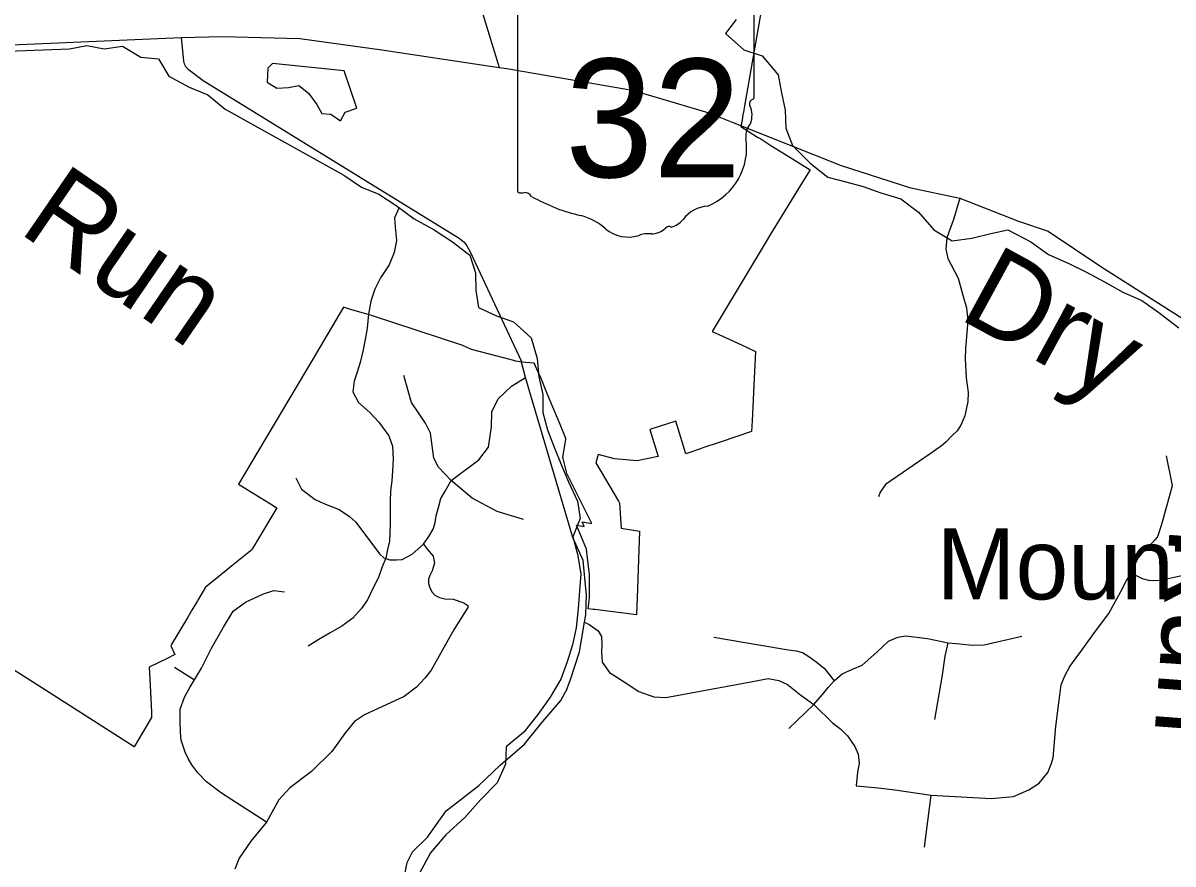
# Model space of a CAD drawing. Extents: x 0 to 34, y 0 to 22.
# Drawn here: x 4.877 to 5.518, y 17.117 to 17.586 of the extents above; entities that cross this region are included whole.
import ezdxf

# ---------------------------------------------------------------- set-up
doc = ezdxf.new("R2010")
doc.units = 0
for name, color, linetype in [('GM_X_City_Street', 7, 'Continuous'), ('GM_X_Corporation', 7, 'Continuous'), ('GM_X_County_Road', 7, 'Continuous'), ('GM_X_Minor_Lake', 7, 'Continuous'), ('GM_X_Minor_River', 7, 'Continuous'), ('GM_X_Minor_River_Text', 7, 'Continuous'), ('GM_X_State_Location', 7, 'Continuous'), ('GM_X_State_Route', 7, 'Continuous'), ('GM_X_State_Shield', 7, 'Continuous'), ('GM_X_Township_Road', 7, 'Continuous'), ('GM_X_Unincorporated_Text', 7, 'Continuous')]:
    doc.layers.add(name, color=color, linetype=linetype)

msp = doc.modelspace()

# ---------------------------------------------------------------- linework, layer by layer
at = {"layer": 'GM_X_City_Street'}
for points in [[(4.90553, 17.80861), (4.90032, 17.79307), (4.9001, 17.79168), (4.90026, 17.79022), (4.90073, 17.78879), (4.90115, 17.7881), (4.90202, 17.78708), (4.90279, 17.78643), (4.90506, 17.78461), (4.9864, 17.72653), (5.06822, 17.66425), (5.0727, 17.66112), (5.08284, 17.6573), (5.10051, 17.65105), (5.10773, 17.64711), (5.11404, 17.64281), (5.11769, 17.63968), (5.11905, 17.63794), (5.1199, 17.63621), (5.12926, 17.60449), (5.14254, 17.56076)], [(4.96547, 17.57754), (4.96677, 17.56425), (4.96707, 17.56277), (4.96781, 17.56136), (4.96929, 17.55988), (4.9777, 17.55346), (5.12032, 17.46563), (5.12213, 17.4642), (5.12303, 17.4634), (5.12453, 17.46148), (5.12655, 17.4577), (5.15481, 17.39747)]]:
    msp.add_lwpolyline(points, dxfattribs=at)
at = {"layer": 'GM_X_Corporation'}
msp.add_lwpolyline([(5.29171, 17.61058), (5.27907, 17.53824), (5.27882, 17.53689), (5.2784, 17.53447), (5.2779, 17.53164), (5.2774, 17.52877), (5.27725, 17.52789), (5.28658, 17.52203), (5.28831, 17.52094), (5.29453, 17.51703), (5.30054, 17.51325), (5.31576, 17.5037), (5.31175, 17.49733), (5.29381, 17.46787), (5.29087, 17.46298), (5.26134, 17.41381), (5.27065, 17.40948), (5.27997, 17.40515), (5.28546, 17.4026), (5.28469, 17.3876), (5.28349, 17.36407), (5.28318, 17.35807), (5.26635, 17.35236), (5.25558, 17.34871), (5.25537, 17.34864), (5.24661, 17.34567), (5.24092, 17.36373), (5.22647, 17.35917), (5.23119, 17.34418), (5.2195, 17.3418), (5.20685, 17.3428), (5.19782, 17.3453), (5.1965, 17.34055), (5.20899, 17.31933), (5.20966, 17.31819), (5.21051, 17.30426), (5.22075, 17.30263), (5.22022, 17.28681), (5.21967, 17.27059), (5.21918, 17.25601), (5.19591, 17.25885), (5.19492, 17.25897), (5.19215, 17.25931), (5.19287, 17.26517), (5.19291, 17.27276), (5.19294, 17.27849), (5.19176, 17.28777), (5.19116, 17.29252), (5.1856, 17.30581), (5.18908, 17.30526), (5.19, 17.30512), (5.18906, 17.30736), (5.18893, 17.30768), (5.19429, 17.30683), (5.1892, 17.31686), (5.1849, 17.32535), (5.1806, 17.33382), (5.18044, 17.33414), (5.17815, 17.34304), (5.17801, 17.34359), (5.17974, 17.35384), (5.17981, 17.35422), (5.17623, 17.36281), (5.17254, 17.37168), (5.16886, 17.38054), (5.16554, 17.38853), (5.16514, 17.38939), (5.16206, 17.39608), (5.15729, 17.3965), (5.15417, 17.39677), (5.15191, 17.39726), (5.15082, 17.39755), (5.12721, 17.40374), (5.12228, 17.40591), (5.07154, 17.42256), (5.05924, 17.42624), (5.0559, 17.42734), (5.0363, 17.39432), (5.02892, 17.38189), (5.02236, 17.37084), (5.01721, 17.36216), (5.00444, 17.34065), (4.99739, 17.32878), (5.01521, 17.31776), (5.01778, 17.31617), (5.01874, 17.31557), (5.00738, 17.29662), (5.00715, 17.29623), (5.00513, 17.29284), (5.00475, 17.29219), (4.9946, 17.28395), (4.98429, 17.27557), (4.97907, 17.27134), (4.97474, 17.26406), (4.97458, 17.26379), (4.97144, 17.25856), (4.96914, 17.25473), (4.96352, 17.2454), (4.95985, 17.23931), (4.95964, 17.23891), (4.95986, 17.23839), (4.96185, 17.23378), (4.95762, 17.23166), (4.94756, 17.22676), (4.94825, 17.21302), (4.94882, 17.20168), (4.94896, 17.19869), (4.93924, 17.18245), (4.88308, 17.21831), (4.86427, 17.23012)], dxfattribs=at)
at = {"layer": 'GM_X_County_Road'}
for points in [[(5.19101, 17.26882), (5.18932, 17.28619), (5.18371, 17.29903), (5.15722, 17.38805), (5.15481, 17.39747)], [(5.17963, 17.213), (5.17988, 17.21344), (5.1823, 17.22003), (5.18733, 17.2354), (5.19013, 17.25187), (5.19081, 17.25587), (5.19117, 17.26716), (5.19101, 17.26882)], [(5.08984, 17.11059), (5.09139, 17.11807), (5.09435, 17.12399), (5.10261, 17.13209), (5.10775, 17.13911), (5.11308, 17.14676), (5.13124, 17.16098), (5.14308, 17.17229), (5.15662, 17.18395), (5.1658, 17.19533), (5.17691, 17.20819), (5.17963, 17.213)]]:
    msp.add_lwpolyline(points, dxfattribs=at)
at = {"layer": 'GM_X_Minor_Lake'}
for points in [[(5.06338, 17.53811), (5.05615, 17.55897), (5.0163, 17.56292), (5.01378, 17.5603)], [(5.01378, 17.5603), (5.01326, 17.55251), (5.01871, 17.54918), (5.02518, 17.54964), (5.03091, 17.55067), (5.03634, 17.5464), (5.04098, 17.54023), (5.04374, 17.53504), (5.04887, 17.53476), (5.05412, 17.53106), (5.05687, 17.53595), (5.06338, 17.53811)]]:
    msp.add_lwpolyline(points, dxfattribs=at)
at = {"layer": 'GM_X_Minor_River'}
for points in [[(5.27464, 17.58746), (5.26866, 17.57966)], [(5.26866, 17.57966), (5.27882, 17.57056), (5.28909, 17.56718), (5.29803, 17.55664), (5.29993, 17.54669), (5.30183, 17.53699), (5.30221, 17.5269), (5.30602, 17.51739), (5.31591, 17.5075), (5.32561, 17.4997), (5.33569, 17.49704), (5.34539, 17.49456), (5.35528, 17.49095), (5.36631, 17.48752), (5.3762, 17.48011), (5.38476, 17.4704), (5.39503, 17.46413), (5.40587, 17.46565), (5.41652, 17.46831), (5.42603, 17.47041), (5.43877, 17.46375), (5.44866, 17.45652), (5.45988, 17.45157), (5.46939, 17.44701), (5.47985, 17.4413), (5.49012, 17.43559), (5.50058, 17.43103), (5.51009, 17.42437), (5.52131, 17.41581)], [(4.85886, 17.56956), (4.90318, 17.57115), (4.91288, 17.57294), (4.92258, 17.57115), (4.93266, 17.57255), (4.94293, 17.56658), (4.95282, 17.56558), (4.95853, 17.55584), (4.96994, 17.54987), (4.98021, 17.54549), (4.98991, 17.53755), (5.05609, 17.50083), (5.0658, 17.49418), (5.07549, 17.49018), (5.0852, 17.4839), (5.09527, 17.47648), (5.10631, 17.4704), (5.11658, 17.46374), (5.12628, 17.45632), (5.12932, 17.44642), (5.12951, 17.43653), (5.13103, 17.42702), (5.14111, 17.42245), (5.15062, 17.41903), (5.16032, 17.41028), (5.16374, 17.39867), (5.16469, 17.3884), (5.16697, 17.37869), (5.16697, 17.36861), (5.16945, 17.35891), (5.17325, 17.3494), (5.17705, 17.33969), (5.18124, 17.32999), (5.18618, 17.31934), (5.1877, 17.30963), (5.18371, 17.29936), (5.18618, 17.28966), (5.18808, 17.27881), (5.18732, 17.2693), (5.18656, 17.25941), (5.18542, 17.24875), (5.18351, 17.23924), (5.18047, 17.22973), (5.17686, 17.22021), (5.17096, 17.21013), (5.16411, 17.20043), (5.15631, 17.19053), (5.14642, 17.18235), (5.14604, 17.17284), (5.14147, 17.16238), (5.13215, 17.15286), (5.1234, 17.14316), (5.11294, 17.13346), (5.10438, 17.12337), (5.09811, 17.11215)], [(5.0868, 17.48272), (5.08424, 17.47705), (5.08472, 17.47191), (5.08534, 17.46447), (5.08409, 17.45764), (5.08131, 17.45084), (5.07644, 17.4437), (5.07329, 17.43728), (5.07108, 17.43066), (5.06982, 17.42345), (5.06911, 17.41566), (5.06786, 17.40921), (5.06681, 17.40352), (5.06517, 17.39651), (5.06355, 17.39102), (5.06176, 17.3861), (5.06108, 17.38021), (5.0642, 17.37426), (5.07056, 17.36862), (5.07559, 17.3632), (5.08115, 17.35568), (5.08313, 17.34994), (5.08357, 17.3427), (5.08308, 17.33623), (5.08279, 17.33053), (5.08212, 17.32502), (5.08183, 17.31932), (5.08192, 17.3136), (5.08179, 17.30618), (5.08144, 17.29706), (5.08041, 17.29232), (5.07937, 17.28758), (5.07739, 17.28266), (5.07539, 17.2768), (5.07244, 17.27095), (5.06928, 17.26435), (5.06578, 17.25927), (5.06113, 17.25402), (5.05498, 17.24957), (5.04846, 17.24588), (5.04213, 17.24218), (5.03619, 17.23848)]]:
    msp.add_lwpolyline(points, dxfattribs=at)
at = {"layer": 'GM_X_State_Route'}
for points in [[(4.5511, 17.58294), (4.5561, 17.58301), (4.55728, 17.58303), (4.64557, 17.58134), (4.72434, 17.57672), (4.78618, 17.57214), (4.82757, 17.57131), (4.8621, 17.57305), (4.96547, 17.57754), (4.98851, 17.578), (5.03158, 17.57685), (5.07715, 17.57057), (5.14254, 17.56076), (5.14694, 17.5601), (5.21663, 17.54812), (5.23059, 17.54403), (5.25947, 17.53556), (5.27243, 17.53038)], [(5.27243, 17.53038), (5.33307, 17.50616), (5.37117, 17.49394), (5.39928, 17.48804), (5.43183, 17.47517), (5.44836, 17.46962), (5.47777, 17.45001), (5.55587, 17.40031), (5.56892, 17.39), (5.57934, 17.38101), (5.58932, 17.37158), (5.59831, 17.36281), (5.6061, 17.35382), (5.6163, 17.34142), (5.62323, 17.33103)]]:
    msp.add_lwpolyline(points, dxfattribs=at)
at = {"layer": 'GM_X_State_Shield'}
for p, q in [((5.28462, 17.54453), (5.28462, 17.59687)), ((5.15279, 17.59267), (5.15279, 17.49261)), ((5.28461, 17.54454), (5.28462, 17.54453))]:
    msp.add_line(p, q, dxfattribs=at)
for centre, radius, start, end in [((5.28428, 17.54068), 0.00227, 107.94398, 210.33697), ((5.28305, 17.54432), 0.00157, 289.60381, 7.73413), ((5.26983, 17.53407), 0.01363, 340.03296, 23.64957), ((5.28988, 17.52262), 0.00992, 136.8065, 186.92959), ((5.24549, 17.51596), 0.03497, 292.30889, 8.98584), ((5.15431, 17.49239), 0.00154, 171.95839, 258.30661), ((5.15455, 17.50262), 0.01176, 267.33899, 280.60386), ((5.15695, 17.48683), 0.00424, 29.74838, 93.27175), ((5.21048, 17.57673), 0.10096, 240.41292, 257.1985), ((5.18038, 17.44765), 0.03159, 47.18416, 75.83597), ((5.26024, 17.46451), 0.01915, 94.40312, 142.57675), ((5.23725, 17.46915), 0.00301, 65.75173, 132.64842), ((5.23597, 17.48291), 0.0113, 282.87319, 323.27711), ((5.21455, 17.48634), 0.02004, 230.70037, 286.29184), ((5.22613, 17.45174), 0.01647, 85.69512, 111.20995), ((5.22759, 17.47884), 0.01068, 268.77702, 315.54927)]:
    msp.add_arc(centre, radius, start, end, dxfattribs=at)
at = {"layer": 'GM_X_Township_Road'}
for p, q in [((4.96168, 17.22672), (4.97287, 17.21977)), ((5.37963, 17.12651), (5.38333, 17.1556))]:
    msp.add_line(p, q, dxfattribs=at)
for points in [[(5.39928, 17.48804), (5.39575, 17.47614), (5.39205, 17.46586), (5.39141, 17.45959), (5.39253, 17.45445), (5.39832, 17.44352), (5.40089, 17.43404), (5.40298, 17.42697), (5.40362, 17.41973), (5.40234, 17.4043), (5.40217, 17.39852), (5.40282, 17.38791), (5.40394, 17.3798), (5.4037, 17.37481), (5.40201, 17.3667), (5.39984, 17.36156), (5.39775, 17.35846), (5.39474, 17.35557), (5.39149, 17.35219), (5.38899, 17.3501), (5.38265, 17.34553), (5.3579, 17.32857), (5.35493, 17.32431), (5.35388, 17.32174)], [(5.15613, 17.30905), (5.14148, 17.31357), (5.12746, 17.32089), (5.11578, 17.33071), (5.10877, 17.33819), (5.10627, 17.34317), (5.1044, 17.35704), (5.10161, 17.36266), (5.09381, 17.37418), (5.08944, 17.38914)], [(5.02931, 17.33219), (5.03242, 17.32596), (5.04006, 17.32011), (5.04489, 17.31801), (5.05353, 17.31466), (5.05914, 17.31069), (5.06273, 17.30757), (5.07597, 17.28989), (5.07838, 17.28763), (5.08166, 17.28654), (5.08532, 17.28649), (5.08851, 17.28669), (5.09404, 17.28965), (5.10037, 17.29524), (5.10339, 17.29963), (5.10573, 17.30368), (5.10697, 17.30726), (5.10744, 17.31116), (5.10877, 17.31569), (5.11017, 17.32066), (5.11251, 17.32479), (5.11578, 17.33071), (5.1312, 17.34224), (5.13666, 17.34925), (5.13825, 17.36062), (5.13853, 17.36904), (5.14195, 17.37621), (5.14943, 17.38337), (5.15722, 17.38805)], [(5.49212, 17.27508), (5.49446, 17.27943), (5.49856, 17.28747), (5.50222, 17.29189), (5.50575, 17.2955), (5.508, 17.29767), (5.50929, 17.2992), (5.51017, 17.30129), (5.51138, 17.30539), (5.5125, 17.30908), (5.51339, 17.31262), (5.51451, 17.31648), (5.51772, 17.32797), (5.51435, 17.34452)], [(5.10037, 17.29524), (5.10273, 17.29226), (5.10581, 17.2886), (5.10627, 17.28658), (5.10659, 17.28463), (5.10588, 17.28237), (5.1053, 17.28042), (5.10405, 17.27789), (5.10327, 17.27575), (5.10327, 17.27345), (5.10394, 17.27092), (5.10534, 17.26854), (5.10674, 17.26695), (5.10935, 17.26554), (5.11235, 17.2648), (5.11687, 17.26465), (5.12287, 17.2627), (5.12513, 17.26122), (5.12505, 17.25998), (5.11753, 17.24805), (5.1099, 17.2345), (5.10468, 17.22515), (5.10121, 17.22071), (5.09646, 17.21565), (5.08964, 17.21047), (5.06761, 17.20017), (5.06208, 17.19649), (5.05696, 17.19037), (5.04933, 17.17977), (5.03795, 17.16871), (5.02596, 17.15967), (5.01988, 17.15297), (5.01287, 17.14051), (5.0043, 17.12991), (4.99775, 17.12041), (4.99526, 17.11433)], [(5.49446, 17.27943), (5.50089, 17.27614), (5.50427, 17.27533), (5.50732, 17.27509), (5.51053, 17.27517), (5.51535, 17.27614), (5.52207, 17.27765), (5.53075, 17.279), (5.55863, 17.28342)], [(5.38333, 17.1556), (5.4166, 17.15367), (5.42913, 17.1548), (5.4376, 17.15841), (5.44344, 17.16219), (5.44826, 17.16814), (5.45019, 17.1728), (5.45131, 17.17634), (5.45196, 17.18501), (5.45276, 17.19369), (5.45437, 17.20687), (5.45565, 17.217), (5.45774, 17.22206), (5.46055, 17.22712), (5.46401, 17.23202), (5.4677, 17.23708), (5.47486, 17.24681), (5.48225, 17.25669), (5.4857, 17.26312), (5.48884, 17.26899), (5.49212, 17.27508)], [(5.01287, 17.14051), (4.98788, 17.15664), (4.97952, 17.16295), (4.97462, 17.16801), (4.97142, 17.17237), (4.96932, 17.17603), (4.96768, 17.17946), (4.96652, 17.18273), (4.9655, 17.18608), (4.96496, 17.19044), (4.96488, 17.19683), (4.96493, 17.20338), (4.96727, 17.21001), (4.97019, 17.21556), (4.97287, 17.21977), (4.9767, 17.22623), (4.9824, 17.23732), (4.98898, 17.24916), (4.99438, 17.258), (5.00127, 17.26309), (5.0113, 17.26758), (5.01699, 17.26953), (5.02298, 17.26878)], [(5.19013, 17.25187), (5.19267, 17.25059), (5.19781, 17.24708), (5.19952, 17.24381), (5.19983, 17.23945), (5.19952, 17.23508), (5.20003, 17.22954), (5.20404, 17.22386), (5.2123, 17.21873), (5.2204, 17.21327), (5.22881, 17.21031), (5.23536, 17.20984), (5.28273, 17.21873), (5.29254, 17.22044), (5.29831, 17.21935), (5.30329, 17.21709), (5.31062, 17.21124), (5.31388, 17.2089)], [(5.26215, 17.24343), (5.28722, 17.23917), (5.30386, 17.23652), (5.30796, 17.23596), (5.31157, 17.235), (5.31519, 17.23282), (5.31912, 17.22985), (5.32363, 17.22624), (5.32915, 17.21919)], [(5.30391, 17.19271), (5.31796, 17.20598), (5.32277, 17.21164), (5.32588, 17.21545), (5.32915, 17.21919), (5.33375, 17.2231), (5.33946, 17.22575), (5.34476, 17.22792), (5.353, 17.23525), (5.35946, 17.24134), (5.36469, 17.24359), (5.36919, 17.24424), (5.38116, 17.24279), (5.39273, 17.24038), (5.39932, 17.23974), (5.40615, 17.23909), (5.41274, 17.23926), (5.43379, 17.24407)], [(5.38526, 17.19763), (5.38936, 17.22125), (5.39105, 17.23291), (5.39273, 17.24038)], [(5.31388, 17.2089), (5.31796, 17.20598), (5.32845, 17.19566), (5.33289, 17.19224), (5.33671, 17.18858), (5.34074, 17.18268), (5.34251, 17.17835), (5.34307, 17.17336), (5.34227, 17.1683), (5.34139, 17.16067), (5.35376, 17.1597), (5.36308, 17.15858), (5.38333, 17.1556)]]:
    msp.add_lwpolyline(points, dxfattribs=at)

# ---------------------------------------------------------------- texts
at = {"layer": 'GM_X_Minor_River_Text'}
for s, height, rotation, p in [('Run', 0.047351, 325.53369, (4.874, 17.46937)), ('Dry', 0.047347, 331.38437, (5.39766, 17.42142)), ('Run', 0.04736, 265.75847, (5.51629, 17.30567))]:
    msp.add_text(s, height=height, rotation=rotation, dxfattribs=at).set_placement(p)
at = {"layer": 'GM_X_State_Location'}
for s, p in [('s', (5.21722, 17.53598)), ('r', (5.21721, 17.53598))]:
    msp.add_text(s, height=0.0000947, dxfattribs=at).set_placement(p)
msp.add_text('32', height=0.0000947, rotation=0.00001, dxfattribs=at).set_placement((5.19337, 17.52909))
at = {"layer": 'GM_X_State_Shield'}
msp.add_text('32', height=0.065918, dxfattribs=at).set_placement((5.17937, 17.49966))
at = {"layer": 'GM_X_Unincorporated_Text'}
msp.add_text('Mount Carmel Heights', height=0.0394886, rotation=0.00001, dxfattribs=at).set_placement((5.38629, 17.26456))

doc.saveas('drawing.dxf')
